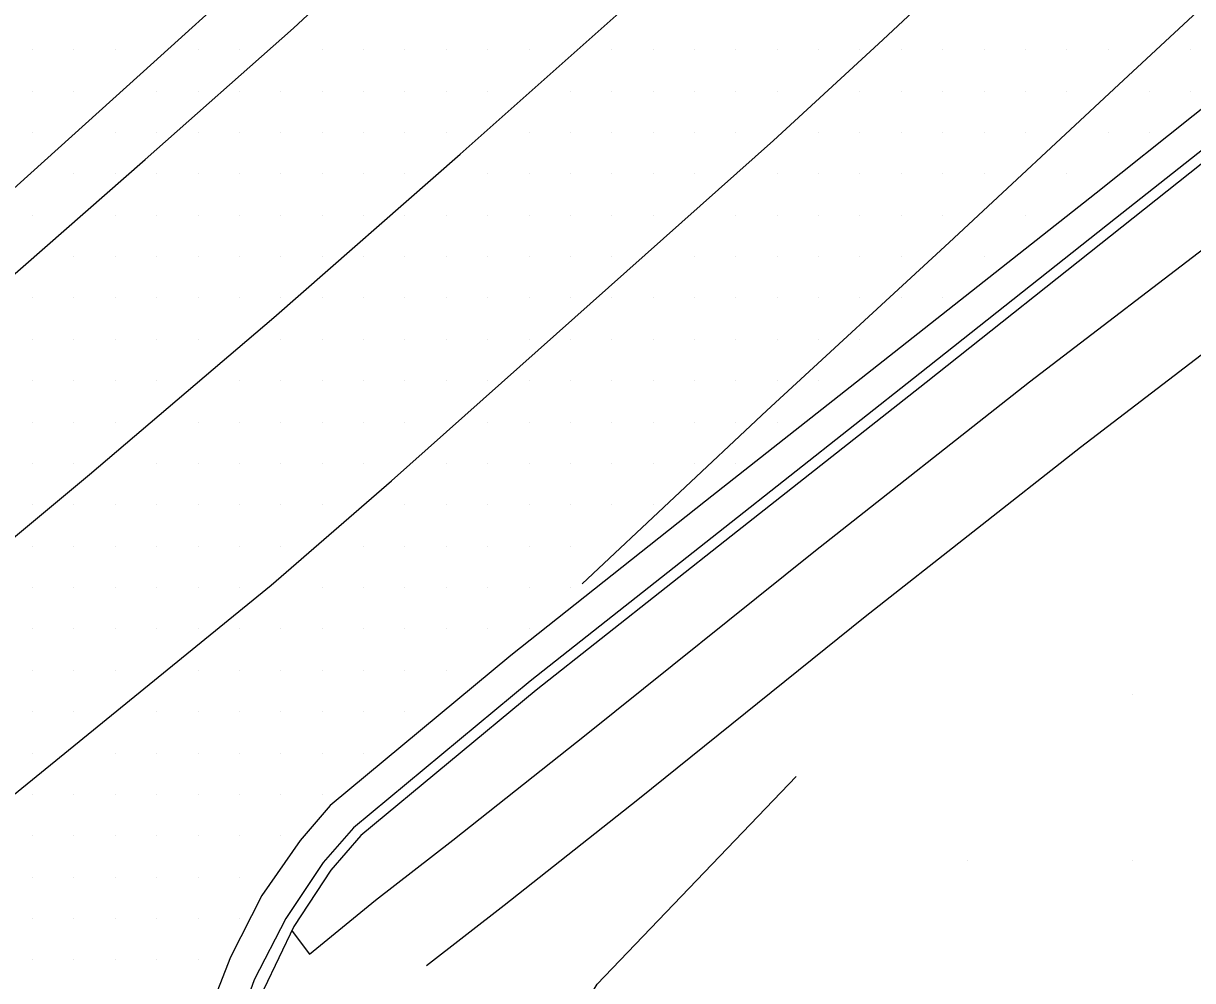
# Model space of a CAD drawing. Extents: x 1762120 to 1766775, y 709485 to 712965.
# Drawn here: x 1765858.2 to 1765928.8, y 709627.5 to 709685.3 of the extents above; entities that cross this region are included whole.
import ezdxf

# ---------------------------------------------------------------- set-up
doc = ezdxf.new("R2010")
doc.units = 0
for name, color, linetype in [('Exist DTM Drainline', 7, 'Continuous'), ('Exist DTM QL2 LIDAR Elevation Point', 7, 'Continuous'), ('Exist DTM Scan Elevation Point', 7, 'Continuous'), ('Exist Roads Curbs', 7, 'Continuous'), ('Exist Roads EOP', 7, 'Continuous'), ('Exist Roads EOT', 7, 'Continuous'), ('PH Exist DTM Breakline', 7, 'Continuous')]:
    doc.layers.add(name, color=color, linetype=linetype)

msp = doc.modelspace()

# ---------------------------------------------------------------- linework, layer by layer
at = {"layer": 'Exist DTM Drainline'}
msp.add_lwpolyline([(1765935.96, 709682.841), (1765924.192, 709673.542), (1765912.367, 709664.176), (1765900.588, 709654.884), (1765888.812, 709645.585), (1765878.138, 709636.735), (1765876.304, 709634.644), (1765874.059, 709631.256), (1765872.15, 709627.548), (1765871.325, 709625.226), (1765870.455, 709621.322), (1765870.169, 709617.296), (1765870.339, 709614.695), (1765871.055, 709610.717), (1765871.962, 709608.032), (1765873.065, 709605.412)], dxfattribs=at)
at = {"layer": 'Exist DTM QL2 LIDAR Elevation Point'}
for p, q in [((1765925.233, 709644.786), (1765925.233, 709644.786)), ((1765915.232, 709634.784), (1765915.232, 709634.784)), ((1765925.233, 709634.784), (1765925.233, 709634.784))]:
    msp.add_line(p, q, dxfattribs=at)
at = {"layer": 'Exist DTM Scan Elevation Point'}
for p, q in [((1765858.75, 709683.75), (1765858.75, 709683.75)), ((1765861.25, 709683.75), (1765861.25, 709683.75)), ((1765863.75, 709683.75), (1765863.75, 709683.75)), ((1765868.75, 709683.75), (1765868.75, 709683.75)), ((1765871.25, 709683.75), (1765871.25, 709683.75)), ((1765876.25, 709683.75), (1765876.25, 709683.75)), ((1765878.75, 709683.75), (1765878.75, 709683.75)), ((1765881.25, 709683.75), (1765881.25, 709683.75)), ((1765883.75, 709683.75), (1765883.75, 709683.75)), ((1765886.25, 709683.75), (1765886.25, 709683.75)), ((1765888.75, 709683.75), (1765888.75, 709683.75)), ((1765893.75, 709683.75), (1765893.75, 709683.75)), ((1765896.25, 709683.75), (1765896.25, 709683.75)), ((1765898.75, 709683.75), (1765898.75, 709683.75)), ((1765901.25, 709683.75), (1765901.25, 709683.75)), ((1765903.75, 709683.75), (1765903.75, 709683.75)), ((1765906.25, 709683.75), (1765906.25, 709683.75)), ((1765908.75, 709683.75), (1765908.75, 709683.75)), ((1765911.25, 709683.75), (1765911.25, 709683.75)), ((1765913.75, 709683.75), (1765913.75, 709683.75)), ((1765916.25, 709683.75), (1765916.25, 709683.75)), ((1765918.75, 709683.75), (1765918.75, 709683.75)), ((1765921.25, 709683.75), (1765921.25, 709683.75)), ((1765923.75, 709683.75), (1765923.75, 709683.75)), ((1765928.75, 709683.75), (1765928.75, 709683.75)), ((1765858.75, 709681.25), (1765858.75, 709681.25)), ((1765861.25, 709681.25), (1765861.25, 709681.25)), ((1765866.25, 709681.25), (1765866.25, 709681.25)), ((1765868.75, 709681.25), (1765868.75, 709681.25)), ((1765871.25, 709681.25), (1765871.25, 709681.25)), ((1765873.75, 709681.25), (1765873.75, 709681.25)), ((1765876.25, 709681.25), (1765876.25, 709681.25)), ((1765878.75, 709681.25), (1765878.75, 709681.25)), ((1765881.25, 709681.25), (1765881.25, 709681.25)), ((1765883.75, 709681.25), (1765883.75, 709681.25)), ((1765886.25, 709681.25), (1765886.25, 709681.25)), ((1765891.25, 709681.25), (1765891.25, 709681.25)), ((1765893.75, 709681.25), (1765893.75, 709681.25)), ((1765896.25, 709681.25), (1765896.25, 709681.25)), ((1765898.75, 709681.25), (1765898.75, 709681.25)), ((1765901.25, 709681.25), (1765901.25, 709681.25)), ((1765903.75, 709681.25), (1765903.75, 709681.25)), ((1765908.75, 709681.25), (1765908.75, 709681.25)), ((1765911.25, 709681.25), (1765911.25, 709681.25)), ((1765913.75, 709681.25), (1765913.75, 709681.25)), ((1765916.25, 709681.25), (1765916.25, 709681.25)), ((1765918.75, 709681.25), (1765918.75, 709681.25)), ((1765921.25, 709681.25), (1765921.25, 709681.25)), ((1765926.25, 709681.25), (1765926.25, 709681.25)), ((1765928.75, 709681.25), (1765928.75, 709681.25)), ((1765858.75, 709678.75), (1765858.75, 709678.75)), ((1765863.75, 709678.75), (1765863.75, 709678.75)), ((1765866.25, 709678.75), (1765866.25, 709678.75)), ((1765868.75, 709678.75), (1765868.75, 709678.75)), ((1765871.25, 709678.75), (1765871.25, 709678.75)), ((1765873.75, 709678.75), (1765873.75, 709678.75)), ((1765876.25, 709678.75), (1765876.25, 709678.75)), ((1765878.75, 709678.75), (1765878.75, 709678.75)), ((1765881.25, 709678.75), (1765881.25, 709678.75)), ((1765883.75, 709678.75), (1765883.75, 709678.75)), ((1765888.75, 709678.75), (1765888.75, 709678.75)), ((1765891.25, 709678.75), (1765891.25, 709678.75)), ((1765893.75, 709678.75), (1765893.75, 709678.75)), ((1765896.25, 709678.75), (1765896.25, 709678.75)), ((1765898.75, 709678.75), (1765898.75, 709678.75)), ((1765901.25, 709678.75), (1765901.25, 709678.75)), ((1765906.25, 709678.75), (1765906.25, 709678.75)), ((1765908.75, 709678.75), (1765908.75, 709678.75)), ((1765911.25, 709678.75), (1765911.25, 709678.75)), ((1765913.75, 709678.75), (1765913.75, 709678.75)), ((1765916.25, 709678.75), (1765916.25, 709678.75)), ((1765918.75, 709678.75), (1765918.75, 709678.75)), ((1765923.75, 709678.75), (1765923.75, 709678.75)), ((1765926.25, 709678.75), (1765926.25, 709678.75)), ((1765861.25, 709676.25), (1765861.25, 709676.25)), ((1765863.75, 709676.25), (1765863.75, 709676.25)), ((1765866.25, 709676.25), (1765866.25, 709676.25)), ((1765868.75, 709676.25), (1765868.75, 709676.25)), ((1765871.25, 709676.25), (1765871.25, 709676.25)), ((1765873.75, 709676.25), (1765873.75, 709676.25)), ((1765876.25, 709676.25), (1765876.25, 709676.25)), ((1765878.75, 709676.25), (1765878.75, 709676.25)), ((1765881.25, 709676.25), (1765881.25, 709676.25)), ((1765886.25, 709676.25), (1765886.25, 709676.25)), ((1765888.75, 709676.25), (1765888.75, 709676.25)), ((1765891.25, 709676.25), (1765891.25, 709676.25)), ((1765893.75, 709676.25), (1765893.75, 709676.25)), ((1765896.25, 709676.25), (1765896.25, 709676.25)), ((1765898.75, 709676.25), (1765898.75, 709676.25)), ((1765903.75, 709676.25), (1765903.75, 709676.25)), ((1765906.25, 709676.25), (1765906.25, 709676.25)), ((1765908.75, 709676.25), (1765908.75, 709676.25)), ((1765911.25, 709676.25), (1765911.25, 709676.25)), ((1765913.75, 709676.25), (1765913.75, 709676.25)), ((1765916.25, 709676.25), (1765916.25, 709676.25)), ((1765921.25, 709676.25), (1765921.25, 709676.25)), ((1765858.75, 709673.75), (1765858.75, 709673.75)), ((1765863.75, 709673.75), (1765863.75, 709673.75)), ((1765866.25, 709673.75), (1765866.25, 709673.75)), ((1765868.75, 709673.75), (1765868.75, 709673.75)), ((1765871.25, 709673.75), (1765871.25, 709673.75)), ((1765873.75, 709673.75), (1765873.75, 709673.75)), ((1765876.25, 709673.75), (1765876.25, 709673.75)), ((1765878.75, 709673.75), (1765878.75, 709673.75)), ((1765881.25, 709673.75), (1765881.25, 709673.75)), ((1765883.75, 709673.75), (1765883.75, 709673.75)), ((1765886.25, 709673.75), (1765886.25, 709673.75)), ((1765888.75, 709673.75), (1765888.75, 709673.75)), ((1765891.25, 709673.75), (1765891.25, 709673.75)), ((1765893.75, 709673.75), (1765893.75, 709673.75)), ((1765896.25, 709673.75), (1765896.25, 709673.75)), ((1765901.25, 709673.75), (1765901.25, 709673.75)), ((1765903.75, 709673.75), (1765903.75, 709673.75)), ((1765906.25, 709673.75), (1765906.25, 709673.75)), ((1765908.75, 709673.75), (1765908.75, 709673.75)), ((1765911.25, 709673.75), (1765911.25, 709673.75)), ((1765913.75, 709673.75), (1765913.75, 709673.75)), ((1765918.75, 709673.75), (1765918.75, 709673.75)), ((1765861.25, 709671.25), (1765861.25, 709671.25)), ((1765863.75, 709671.25), (1765863.75, 709671.25)), ((1765866.25, 709671.25), (1765866.25, 709671.25)), ((1765868.75, 709671.25), (1765868.75, 709671.25)), ((1765871.25, 709671.25), (1765871.25, 709671.25)), ((1765873.75, 709671.25), (1765873.75, 709671.25)), ((1765876.25, 709671.25), (1765876.25, 709671.25)), ((1765878.75, 709671.25), (1765878.75, 709671.25)), ((1765881.25, 709671.25), (1765881.25, 709671.25)), ((1765883.75, 709671.25), (1765883.75, 709671.25)), ((1765886.25, 709671.25), (1765886.25, 709671.25)), ((1765888.75, 709671.25), (1765888.75, 709671.25)), ((1765891.25, 709671.25), (1765891.25, 709671.25)), ((1765893.75, 709671.25), (1765893.75, 709671.25)), ((1765898.75, 709671.25), (1765898.75, 709671.25)), ((1765901.25, 709671.25), (1765901.25, 709671.25)), ((1765903.75, 709671.25), (1765903.75, 709671.25)), ((1765906.25, 709671.25), (1765906.25, 709671.25)), ((1765908.75, 709671.25), (1765908.75, 709671.25)), ((1765911.25, 709671.25), (1765911.25, 709671.25)), ((1765916.25, 709671.25), (1765916.25, 709671.25)), ((1765858.75, 709668.75), (1765858.75, 709668.75)), ((1765861.25, 709668.75), (1765861.25, 709668.75)), ((1765863.75, 709668.75), (1765863.75, 709668.75)), ((1765866.25, 709668.75), (1765866.25, 709668.75)), ((1765868.75, 709668.75), (1765868.75, 709668.75)), ((1765871.25, 709668.75), (1765871.25, 709668.75)), ((1765873.75, 709668.75), (1765873.75, 709668.75)), ((1765876.25, 709668.75), (1765876.25, 709668.75)), ((1765878.75, 709668.75), (1765878.75, 709668.75)), ((1765881.25, 709668.75), (1765881.25, 709668.75)), ((1765883.75, 709668.75), (1765883.75, 709668.75)), ((1765886.25, 709668.75), (1765886.25, 709668.75)), ((1765888.75, 709668.75), (1765888.75, 709668.75)), ((1765891.25, 709668.75), (1765891.25, 709668.75)), ((1765893.75, 709668.75), (1765893.75, 709668.75)), ((1765896.25, 709668.75), (1765896.25, 709668.75)), ((1765898.75, 709668.75), (1765898.75, 709668.75)), ((1765901.25, 709668.75), (1765901.25, 709668.75)), ((1765903.75, 709668.75), (1765903.75, 709668.75)), ((1765906.25, 709668.75), (1765906.25, 709668.75)), ((1765908.75, 709668.75), (1765908.75, 709668.75)), ((1765911.25, 709668.75), (1765911.25, 709668.75)), ((1765913.75, 709668.75), (1765913.75, 709668.75)), ((1765858.75, 709666.25), (1765858.75, 709666.25)), ((1765861.25, 709666.25), (1765861.25, 709666.25)), ((1765863.75, 709666.25), (1765863.75, 709666.25)), ((1765866.25, 709666.25), (1765866.25, 709666.25)), ((1765868.75, 709666.25), (1765868.75, 709666.25)), ((1765873.75, 709666.25), (1765873.75, 709666.25)), ((1765876.25, 709666.25), (1765876.25, 709666.25)), ((1765878.75, 709666.25), (1765878.75, 709666.25)), ((1765881.25, 709666.25), (1765881.25, 709666.25)), ((1765883.75, 709666.25), (1765883.75, 709666.25)), ((1765886.25, 709666.25), (1765886.25, 709666.25)), ((1765888.75, 709666.25), (1765888.75, 709666.25)), ((1765891.25, 709666.25), (1765891.25, 709666.25)), ((1765893.75, 709666.25), (1765893.75, 709666.25)), ((1765896.25, 709666.25), (1765896.25, 709666.25)), ((1765898.75, 709666.25), (1765898.75, 709666.25)), ((1765901.25, 709666.25), (1765901.25, 709666.25)), ((1765903.75, 709666.25), (1765903.75, 709666.25)), ((1765906.25, 709666.25), (1765906.25, 709666.25)), ((1765908.75, 709666.25), (1765908.75, 709666.25)), ((1765858.75, 709663.75), (1765858.75, 709663.75)), ((1765861.25, 709663.75), (1765861.25, 709663.75)), ((1765863.75, 709663.75), (1765863.75, 709663.75)), ((1765866.25, 709663.75), (1765866.25, 709663.75)), ((1765871.25, 709663.75), (1765871.25, 709663.75)), ((1765873.75, 709663.75), (1765873.75, 709663.75)), ((1765876.25, 709663.75), (1765876.25, 709663.75)), ((1765878.75, 709663.75), (1765878.75, 709663.75)), ((1765881.25, 709663.75), (1765881.25, 709663.75)), ((1765883.75, 709663.75), (1765883.75, 709663.75)), ((1765886.25, 709663.75), (1765886.25, 709663.75)), ((1765888.75, 709663.75), (1765888.75, 709663.75)), ((1765891.25, 709663.75), (1765891.25, 709663.75)), ((1765893.75, 709663.75), (1765893.75, 709663.75)), ((1765896.25, 709663.75), (1765896.25, 709663.75)), ((1765898.75, 709663.75), (1765898.75, 709663.75)), ((1765901.25, 709663.75), (1765901.25, 709663.75)), ((1765903.75, 709663.75), (1765903.75, 709663.75)), ((1765906.25, 709663.75), (1765906.25, 709663.75)), ((1765858.75, 709661.25), (1765858.75, 709661.25)), ((1765861.25, 709661.25), (1765861.25, 709661.25)), ((1765863.75, 709661.25), (1765863.75, 709661.25)), ((1765868.75, 709661.25), (1765868.75, 709661.25)), ((1765871.25, 709661.25), (1765871.25, 709661.25)), ((1765873.75, 709661.25), (1765873.75, 709661.25)), ((1765876.25, 709661.25), (1765876.25, 709661.25)), ((1765878.75, 709661.25), (1765878.75, 709661.25)), ((1765881.25, 709661.25), (1765881.25, 709661.25)), ((1765886.25, 709661.25), (1765886.25, 709661.25)), ((1765888.75, 709661.25), (1765888.75, 709661.25)), ((1765891.25, 709661.25), (1765891.25, 709661.25)), ((1765893.75, 709661.25), (1765893.75, 709661.25)), ((1765896.25, 709661.25), (1765896.25, 709661.25)), ((1765898.75, 709661.25), (1765898.75, 709661.25)), ((1765901.25, 709661.25), (1765901.25, 709661.25)), ((1765903.75, 709661.25), (1765903.75, 709661.25)), ((1765858.75, 709658.75), (1765858.75, 709658.75)), ((1765861.25, 709658.75), (1765861.25, 709658.75)), ((1765866.25, 709658.75), (1765866.25, 709658.75)), ((1765868.75, 709658.75), (1765868.75, 709658.75)), ((1765871.25, 709658.75), (1765871.25, 709658.75)), ((1765873.75, 709658.75), (1765873.75, 709658.75)), ((1765876.25, 709658.75), (1765876.25, 709658.75)), ((1765878.75, 709658.75), (1765878.75, 709658.75)), ((1765883.75, 709658.75), (1765883.75, 709658.75)), ((1765886.25, 709658.75), (1765886.25, 709658.75)), ((1765888.75, 709658.75), (1765888.75, 709658.75)), ((1765891.25, 709658.75), (1765891.25, 709658.75)), ((1765893.75, 709658.75), (1765893.75, 709658.75)), ((1765896.25, 709658.75), (1765896.25, 709658.75)), ((1765898.75, 709658.75), (1765898.75, 709658.75)), ((1765901.25, 709658.75), (1765901.25, 709658.75)), ((1765858.75, 709656.25), (1765858.75, 709656.25)), ((1765861.25, 709656.25), (1765861.25, 709656.25)), ((1765863.75, 709656.25), (1765863.75, 709656.25)), ((1765866.25, 709656.25), (1765866.25, 709656.25)), ((1765868.75, 709656.25), (1765868.75, 709656.25)), ((1765871.25, 709656.25), (1765871.25, 709656.25)), ((1765873.75, 709656.25), (1765873.75, 709656.25)), ((1765876.25, 709656.25), (1765876.25, 709656.25)), ((1765881.25, 709656.25), (1765881.25, 709656.25)), ((1765883.75, 709656.25), (1765883.75, 709656.25)), ((1765886.25, 709656.25), (1765886.25, 709656.25)), ((1765888.75, 709656.25), (1765888.75, 709656.25)), ((1765891.25, 709656.25), (1765891.25, 709656.25)), ((1765893.75, 709656.25), (1765893.75, 709656.25)), ((1765896.25, 709656.25), (1765896.25, 709656.25)), ((1765858.75, 709653.75), (1765858.75, 709653.75)), ((1765861.25, 709653.75), (1765861.25, 709653.75)), ((1765863.75, 709653.75), (1765863.75, 709653.75)), ((1765866.25, 709653.75), (1765866.25, 709653.75)), ((1765868.75, 709653.75), (1765868.75, 709653.75)), ((1765871.25, 709653.75), (1765871.25, 709653.75)), ((1765873.75, 709653.75), (1765873.75, 709653.75)), ((1765878.75, 709653.75), (1765878.75, 709653.75)), ((1765881.25, 709653.75), (1765881.25, 709653.75)), ((1765883.75, 709653.75), (1765883.75, 709653.75)), ((1765886.25, 709653.75), (1765886.25, 709653.75)), ((1765888.75, 709653.75), (1765888.75, 709653.75)), ((1765891.25, 709653.75), (1765891.25, 709653.75)), ((1765858.75, 709651.25), (1765858.75, 709651.25)), ((1765861.25, 709651.25), (1765861.25, 709651.25)), ((1765863.75, 709651.25), (1765863.75, 709651.25)), ((1765866.25, 709651.25), (1765866.25, 709651.25)), ((1765868.75, 709651.25), (1765868.75, 709651.25)), ((1765871.25, 709651.25), (1765871.25, 709651.25)), ((1765876.25, 709651.25), (1765876.25, 709651.25)), ((1765878.75, 709651.25), (1765878.75, 709651.25)), ((1765881.25, 709651.25), (1765881.25, 709651.25)), ((1765883.75, 709651.25), (1765883.75, 709651.25)), ((1765886.25, 709651.25), (1765886.25, 709651.25)), ((1765888.75, 709651.25), (1765888.75, 709651.25)), ((1765891.25, 709651.25), (1765891.25, 709651.25)), ((1765858.75, 709648.75), (1765858.75, 709648.75)), ((1765861.25, 709648.75), (1765861.25, 709648.75)), ((1765863.75, 709648.75), (1765863.75, 709648.75)), ((1765866.25, 709648.75), (1765866.25, 709648.75)), ((1765868.75, 709648.75), (1765868.75, 709648.75)), ((1765871.25, 709648.75), (1765871.25, 709648.75)), ((1765873.75, 709648.75), (1765873.75, 709648.75)), ((1765876.25, 709648.75), (1765876.25, 709648.75)), ((1765878.75, 709648.75), (1765878.75, 709648.75)), ((1765881.25, 709648.75), (1765881.25, 709648.75)), ((1765883.75, 709648.75), (1765883.75, 709648.75)), ((1765886.25, 709648.75), (1765886.25, 709648.75)), ((1765888.75, 709648.75), (1765888.75, 709648.75)), ((1765858.75, 709646.25), (1765858.75, 709646.25)), ((1765861.25, 709646.25), (1765861.25, 709646.25)), ((1765863.75, 709646.25), (1765863.75, 709646.25)), ((1765868.75, 709646.25), (1765868.75, 709646.25)), ((1765871.25, 709646.25), (1765871.25, 709646.25)), ((1765873.75, 709646.25), (1765873.75, 709646.25)), ((1765876.25, 709646.25), (1765876.25, 709646.25)), ((1765878.75, 709646.25), (1765878.75, 709646.25)), ((1765881.25, 709646.25), (1765881.25, 709646.25)), ((1765883.75, 709646.25), (1765883.75, 709646.25)), ((1765858.75, 709643.75), (1765858.75, 709643.75)), ((1765861.25, 709643.75), (1765861.25, 709643.75)), ((1765866.25, 709643.75), (1765866.25, 709643.75)), ((1765868.75, 709643.75), (1765868.75, 709643.75)), ((1765871.25, 709643.75), (1765871.25, 709643.75)), ((1765873.75, 709643.75), (1765873.75, 709643.75)), ((1765876.25, 709643.75), (1765876.25, 709643.75)), ((1765878.75, 709643.75), (1765878.75, 709643.75)), ((1765881.25, 709643.75), (1765881.25, 709643.75)), ((1765858.75, 709641.25), (1765858.75, 709641.25)), ((1765863.75, 709641.25), (1765863.75, 709641.25)), ((1765866.25, 709641.25), (1765866.25, 709641.25)), ((1765868.75, 709641.25), (1765868.75, 709641.25)), ((1765871.25, 709641.25), (1765871.25, 709641.25)), ((1765873.75, 709641.25), (1765873.75, 709641.25)), ((1765876.25, 709641.25), (1765876.25, 709641.25)), ((1765878.75, 709641.25), (1765878.75, 709641.25)), ((1765858.75, 709638.75), (1765858.75, 709638.75)), ((1765861.25, 709638.75), (1765861.25, 709638.75)), ((1765863.75, 709638.75), (1765863.75, 709638.75)), ((1765866.25, 709638.75), (1765866.25, 709638.75)), ((1765868.75, 709638.75), (1765868.75, 709638.75)), ((1765871.25, 709638.75), (1765871.25, 709638.75)), ((1765873.75, 709638.75), (1765873.75, 709638.75)), ((1765876.25, 709638.75), (1765876.25, 709638.75)), ((1765858.75, 709636.25), (1765858.75, 709636.25)), ((1765861.25, 709636.25), (1765861.25, 709636.25)), ((1765863.75, 709636.25), (1765863.75, 709636.25)), ((1765866.25, 709636.25), (1765866.25, 709636.25)), ((1765868.75, 709636.25), (1765868.75, 709636.25)), ((1765871.25, 709636.25), (1765871.25, 709636.25)), ((1765873.75, 709636.25), (1765873.75, 709636.25)), ((1765858.75, 709633.75), (1765858.75, 709633.75)), ((1765861.25, 709633.75), (1765861.25, 709633.75)), ((1765863.75, 709633.75), (1765863.75, 709633.75)), ((1765866.25, 709633.75), (1765866.25, 709633.75)), ((1765868.75, 709633.75), (1765868.75, 709633.75)), ((1765871.25, 709633.75), (1765871.25, 709633.75)), ((1765858.75, 709631.25), (1765858.75, 709631.25)), ((1765861.25, 709631.25), (1765861.25, 709631.25)), ((1765863.75, 709631.25), (1765863.75, 709631.25)), ((1765866.25, 709631.25), (1765866.25, 709631.25)), ((1765868.75, 709631.25), (1765868.75, 709631.25)), ((1765871.25, 709631.25), (1765871.25, 709631.25)), ((1765858.75, 709628.75), (1765858.75, 709628.75)), ((1765861.25, 709628.75), (1765861.25, 709628.75)), ((1765863.75, 709628.75), (1765863.75, 709628.75)), ((1765866.25, 709628.75), (1765866.25, 709628.75)), ((1765868.75, 709628.75), (1765868.75, 709628.75))]:
    msp.add_line(p, q, dxfattribs=at)
at = {"layer": 'Exist Roads Curbs'}
msp.add_lwpolyline([(1765936.322, 709682.347), (1765924.569, 709673.028), (1765912.739, 709663.648), (1765900.96, 709654.356), (1765889.187, 709645.053), (1765878.596, 709636.272), (1765876.776, 709634.168), (1765874.545, 709630.773), (1765872.725, 709626.991), (1765872.136, 709625.056), (1765871.258, 709621.153), (1765871.007, 709617.118), (1765871.071, 709614.94), (1765871.696, 709610.932), (1765872.561, 709608.347), (1765873.612, 709605.848)], dxfattribs=at)
at = {"layer": 'Exist Roads EOP'}
msp.add_lwpolyline([(1765934.75, 709684.427), (1765923.02, 709675.078), (1765911.198, 709665.757), (1765899.419, 709656.466), (1765887.658, 709647.146), (1765876.733, 709638.074), (1765874.916, 709635.968), (1765872.614, 709632.634), (1765870.705, 709628.927), (1765869.426, 709625.623), (1765868.556, 709621.719), (1765868.27, 709617.692), (1765868.499, 709614.082), (1765869.164, 709610.087), (1765870.204, 709607.093), (1765871.454, 709604.122)], dxfattribs=at)
at = {"layer": 'Exist Roads EOT'}
for points in [[(1766108.539, 709938.502), (1766102.816, 709932.322), (1766088.83, 709917.364), (1766071.724, 709899.122), (1766056.291, 709882.974), (1766040.856, 709866.943), (1766023.78, 709849.525), (1766009.915, 709835.567), (1765991.335, 709817.208), (1765977.58, 709803.744), (1765961.905, 709788.506), (1765952.319, 709778.751), (1765946.073, 709771.856), (1765935.352, 709759.32), (1765924.923, 709746.817), (1765917.168, 709737.481), (1765909.184, 709727.883), (1765899.754, 709716.806), (1765894.934, 709710.951), (1765888.013, 709703.395), (1765882.143, 709697.693), (1765876.604, 709692.522), (1765866.088, 709682.994), (1765856.992, 709674.8)], [(1765850.559, 709648.395), (1765862.184, 709658.073), (1765873.34, 709667.574), (1765884.587, 709677.443), (1765895.462, 709687.127), (1765906.48, 709697.308), (1765917.914, 709707.999), (1765928.787, 709718.278), (1765939.568, 709728.478), (1765950.182, 709738.573), (1765961.071, 709749.027), (1765973.922, 709761.359), (1765996.085, 709782.766), (1766011.434, 709797.62), (1766042.417, 709828.065), (1766058.613, 709844.721), (1766084.122, 709871.294), (1766104.793, 709893.308), (1766122.442, 709912.09), (1766134.448, 709925.027)], [(1766157.199, 709913.902), (1766138.665, 709894.184), (1766120.455, 709874.887), (1766100.917, 709854.368), (1766092.994, 709846.011), (1766085.31, 709838.046), (1766075.524, 709827.9), (1766065.003, 709817.158), (1766054.474, 709806.441), (1766043.843, 709795.887), (1766033.296, 709785.587), (1766022.594, 709775.092), (1766012.089, 709764.874), (1766001.005, 709754.15), (1765990.394, 709743.749), (1765979.714, 709733.69), (1765969.133, 709723.563), (1765957.922, 709712.948), (1765946.597, 709702.303), (1765935.86, 709692.292), (1765924.386, 709681.654), (1765914.147, 709672.103), (1765903.116, 709661.946), (1765891.963, 709651.48)], [(1765850.171, 709632.674), (1765873.163, 709651.388), (1765880.442, 709657.705), (1765903.52, 709678.268), (1765910.138, 709684.336), (1765932.278, 709705.045), (1765938.93, 709711.311), (1765961.57, 709732.672), (1765967.981, 709738.812), (1765990.209, 709759.99), (1765996.872, 709766.488), (1766019.159, 709788.089), (1766024.948, 709793.862), (1766046.869, 709815.774), (1766053.375, 709822.403), (1766074.206, 709843.881), (1766080.821, 709850.689), (1766101.744, 709872.48), (1766108.051, 709879.121), (1766129.359, 709901.644), (1766135.682, 709908.304)], [(1765855.873, 709668.626), (1765865.566, 709677.108), (1765874.51, 709685.058), (1765884.39, 709694.231), (1765888.587, 709698.416), (1765891.828, 709701.763), (1765894.417, 709704.636), (1765899.461, 709710.325), (1765904.841, 709716.613), (1765910.279, 709723.027), (1765917.018, 709731.187), (1765924.083, 709739.858), (1765932.275, 709749.83), (1765938.096, 709756.906), (1765945.556, 709765.699), (1765952.612, 709773.953)]]:
    msp.add_lwpolyline(points, dxfattribs=at)
at = {"layer": 'PH Exist DTM Breakline'}
for p, q in [((1765875.489, 709629.091), (1765879.483, 709632.353)), ((1765874.429, 709630.484), (1765875.489, 709629.091))]:
    msp.add_line(p, q, dxfattribs=at)
for points in [[(1765879.483, 709632.353), (1765884.154, 709635.986), (1765892.201, 709642.363), (1765905.953, 709653.413), (1765919, 709663.687), (1765930.896, 709672.788), (1765940.48, 709680.622), (1765951.921, 709689.654), (1765963.27, 709698.457), (1765978.934, 709710.917), (1765990.059, 709719.882), (1765998.054, 709726.239), (1766001.916, 709729.555), (1766005.399, 709732.749), (1766013.247, 709740.415), (1766024.245, 709751.032), (1766031.657, 709757.933)], [(1765882.552, 709628.406), (1765887.242, 709632.053), (1765895.319, 709638.454), (1765909.066, 709649.5), (1765922.066, 709659.737), (1765933.998, 709668.866), (1765943.612, 709676.724), (1765955.002, 709685.717), (1765966.359, 709694.525), (1765982.059, 709707.014), (1765993.183, 709715.979), (1766001.239, 709722.384), (1766005.235, 709725.815), (1766008.837, 709729.117), (1766016.73, 709736.828), (1766027.685, 709747.404), (1766035.064, 709754.274)], [(1765887.794, 709594.814), (1765886.333, 709601.601), (1765886.009, 709610.389), (1765887.805, 709618.83), (1765892.874, 709627.289), (1765904.896, 709639.841)]]:
    msp.add_lwpolyline(points, dxfattribs=at)

doc.saveas('drawing.dxf')
